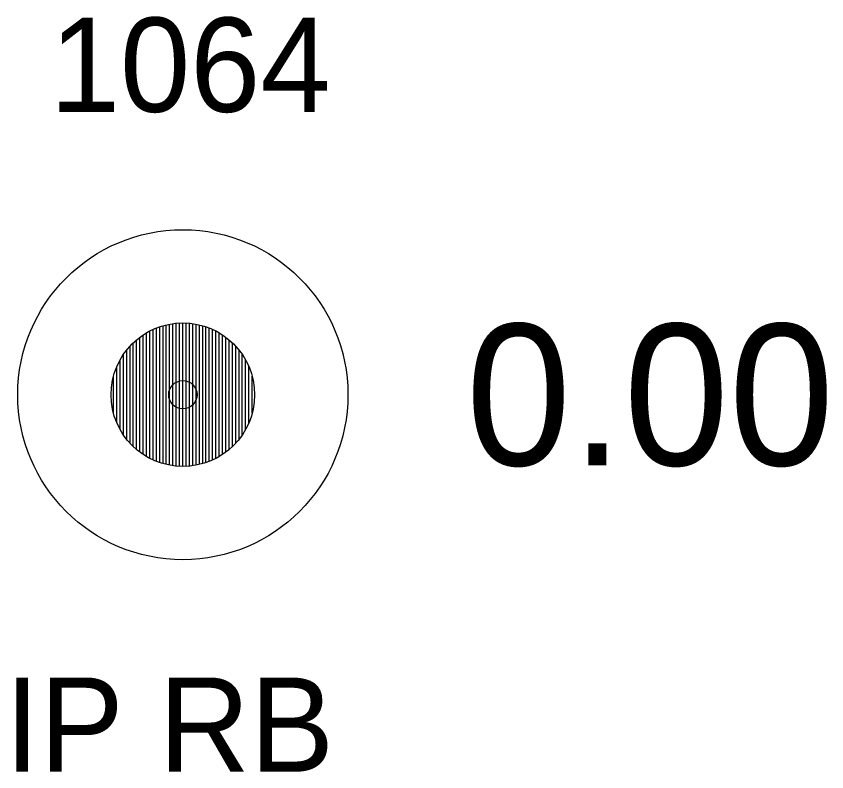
# Model space of a CAD drawing. Extents: x 1575382 to 1578175, y 1099175 to 1101955.
# Drawn here: x 1577881.65 to 1577890.25, y 1100681.95 to 1100689.96 of the extents above; entities that cross this region are included whole.
import ezdxf

# ---------------------------------------------------------------- set-up
doc = ezdxf.new("R2010")
doc.units = 0
for name, color, linetype in [('RD_EX_DV_Prop_txCode', 7, 'Continuous'), ('RD_EX_DV_PropPin', 7, 'Continuous'), ('RD_EX_TX_DV_Prop_ELEV', 7, 'Continuous'), ('RD_SMD_Locator', 7, 'Continuous')]:
    doc.layers.add(name, color=color, linetype=linetype)

msp = doc.modelspace()

# ---------------------------------------------------------------- linework, layer by layer
at = {"layer": 'RD_EX_DV_PropPin'}
for p, q in [((1577883.2455, 1100685.2076), (1577883.2455, 1100686.6888)), ((1577883.2805, 1100685.2002), (1577883.2805, 1100686.6962)), ((1577883.3155, 1100685.1945), (1577883.3155, 1100686.7019)), ((1577883.3506, 1100685.1904), (1577883.3506, 1100686.706)), ((1577883.3856, 1100685.188), (1577883.3856, 1100686.7084)), ((1577883.4206, 1100685.1872), (1577883.4206, 1100686.7092)), ((1577883.4556, 1100685.188), (1577883.4556, 1100686.7084)), ((1577883.4906, 1100685.1904), (1577883.4906, 1100686.706)), ((1577883.5256, 1100685.1945), (1577883.5256, 1100686.7019)), ((1577883.5606, 1100685.2002), (1577883.5606, 1100686.6962)), ((1577883.5956, 1100685.2076), (1577883.5956, 1100686.6888)), ((1577883.0354, 1100685.2918), (1577883.0354, 1100686.6046)), ((1577883.0704, 1100685.2725), (1577883.0704, 1100686.6239)), ((1577883.1055, 1100685.2555), (1577883.1055, 1100686.6409)), ((1577883.1405, 1100685.2406), (1577883.1405, 1100686.6558)), ((1577883.1755, 1100685.2277), (1577883.1755, 1100686.6687)), ((1577883.2105, 1100685.2168), (1577883.2105, 1100686.6796)), ((1577883.6307, 1100685.2168), (1577883.6307, 1100686.6796)), ((1577883.6657, 1100685.2277), (1577883.6657, 1100686.6687)), ((1577883.7007, 1100685.2406), (1577883.7007, 1100686.6558)), ((1577883.7357, 1100685.2555), (1577883.7357, 1100686.6409)), ((1577883.7707, 1100685.2725), (1577883.7707, 1100686.6239)), ((1577883.8057, 1100685.2918), (1577883.8057, 1100686.6046)), ((1577882.9304, 1100685.3661), (1577882.9304, 1100686.5303)), ((1577882.9654, 1100685.3383), (1577882.9654, 1100686.5581)), ((1577883.0004, 1100685.3137), (1577883.0004, 1100686.5827)), ((1577883.8407, 1100685.3137), (1577883.8407, 1100686.5827)), ((1577883.8758, 1100685.3383), (1577883.8758, 1100686.5581)), ((1577883.9108, 1100685.3661), (1577883.9108, 1100686.5303)), ((1577882.8604, 1100685.4331), (1577882.8604, 1100686.4633)), ((1577882.8954, 1100685.3975), (1577882.8954, 1100686.4989)), ((1577883.9458, 1100685.3975), (1577883.9458, 1100686.4989)), ((1577883.9808, 1100685.4331), (1577883.9808, 1100686.4633)), ((1577882.7903, 1100685.5217), (1577882.7903, 1100686.3747)), ((1577882.8253, 1100685.474), (1577882.8253, 1100686.4224)), ((1577884.0158, 1100685.474), (1577884.0158, 1100686.4224)), ((1577884.0508, 1100685.5217), (1577884.0508, 1100686.3747)), ((1577882.7553, 1100685.5787), (1577882.7553, 1100686.3177)), ((1577884.0858, 1100685.5787), (1577884.0858, 1100686.3177)), ((1577882.7203, 1100685.6503), (1577882.7203, 1100686.2461)), ((1577884.1209, 1100685.6503), (1577884.1209, 1100686.2461)), ((1577882.6853, 1100685.752), (1577882.6853, 1100686.1444)), ((1577884.1559, 1100685.752), (1577884.1559, 1100686.1444))]:
    msp.add_line(p, q, dxfattribs=at)
for radius in [1.75, 0.761]:
    msp.add_circle((1577883.4206, 1100685.9482), radius, dxfattribs=at)
at = {"layer": 'RD_SMD_Locator'}
msp.add_circle((1577883.4206, 1100685.9482), 0.15, dxfattribs=at)

# ---------------------------------------------------------------- texts
at = {"layer": 'RD_EX_DV_Prop_txCode'}
for s, p in [('1064', (1577882.0112, 1100688.9482)), ('IP RB', (1577881.5308, 1100681.9482))]:
    msp.add_text(s, height=1, dxfattribs=at).set_placement(p)
at = {"layer": 'RD_EX_TX_DV_Prop_ELEV'}
msp.add_text('0.00', height=1.5, dxfattribs=at).set_placement((1577886.4206, 1100685.1982))

doc.saveas('drawing.dxf')
